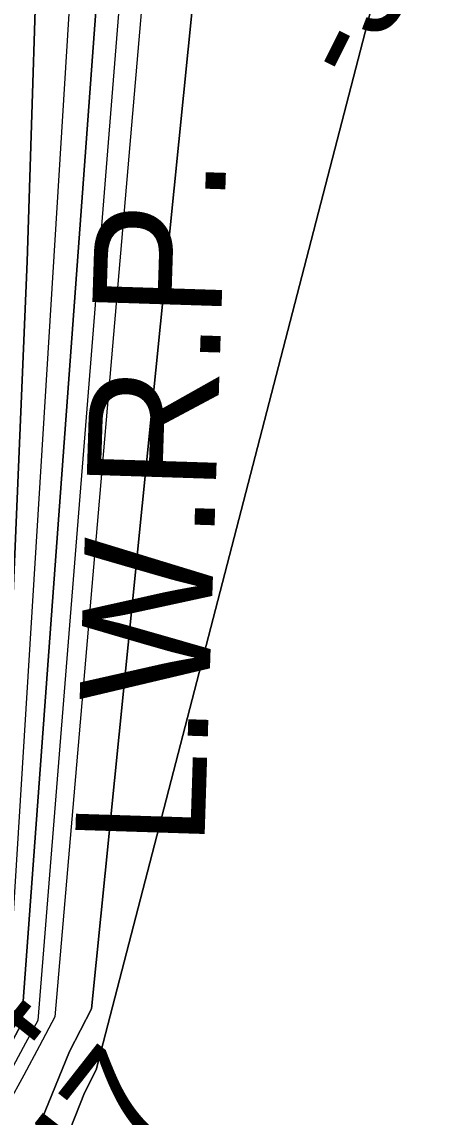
# Model space of a CAD drawing. Extents: x 3361039 to 3398939, y 576572 to 602007.
# Drawn here: x 3385323 to 3385593, y 598575 to 599278 of the extents above; entities that cross this region are included whole.
import ezdxf

# ---------------------------------------------------------------- set-up
doc = ezdxf.new("R2010")
doc.units = 0
for name, color, linetype in [('V-RIVR-RANG', 7, 'Continuous'), ('V-TOPO-DPTH', 7, 'Continuous'), ('V-TOPO-MINR', 7, 'Continuous'), ('V-TOPO-WATR', 7, 'Continuous'), ('V-TOPO-WATR-IDEN', 7, 'Continuous')]:
    doc.layers.add(name, color=color, linetype=linetype)

msp = doc.modelspace()

# ---------------------------------------------------------------- linework, layer by layer
at = {"layer": 'V-TOPO-DPTH'}
for points in [[(3384550.83, 597244.2), (3384568.5, 597265.44), (3384677.25, 597399.47), (3384743.78, 597482.93), (3384809.33, 597567.13), (3384873.41, 597652.45), (3384936.53, 597738.52), (3385048.7, 597894.31), (3385054.95, 597903.07), (3385061.15, 597911.87), (3385067.27, 597920.72), (3385073.34, 597929.61), (3385353.4, 598616.62), (3385367.52, 598644.11), (3385441.44, 599377.41), (3385425.94, 599970.95), (3385411.5, 600196.44)], [(3385411.5, 600196.44), (3385425.94, 599970.95), (3385441.44, 599377.41), (3385367.52, 598644.11), (3385353.4, 598616.62), (3385073.34, 597929.61), (3385067.27, 597920.72), (3385061.15, 597911.87), (3385054.95, 597903.07), (3385048.7, 597894.31), (3384936.53, 597738.52), (3384873.41, 597652.45), (3384809.33, 597567.13), (3384743.78, 597482.93), (3384677.25, 597399.47), (3384568.5, 597265.44), (3384550.83, 597244.2)], [(3384603.45, 597234.45), (3384612.42, 597246.57), (3384621.39, 597258.7), (3384630.34, 597270.84), (3384639.29, 597282.98), (3384853.36, 597573.82), (3384892.31, 597626.7), (3384931.28, 597679.57), (3384970.28, 597732.42), (3385009.3, 597785.25), (3385054.72, 597846.71), (3385070.95, 597868.87), (3385087.07, 597891.12), (3385363.14, 598590.25), (3385370.57, 598605.02), (3385556.66, 599323.63), (3385552.19, 599329.11), (3385551.82, 599329.65), (3385551.15, 599332.83), (3385551.14, 599334.18), (3385487.19, 600005.87), (3385481.81, 600023.22), (3385459.86, 600196.57)], [(3385459.86, 600196.57), (3385481.81, 600023.22), (3385487.19, 600005.87), (3385551.14, 599334.18), (3385551.15, 599332.83), (3385551.82, 599329.65), (3385552.19, 599329.11), (3385556.66, 599323.63), (3385370.57, 598605.02), (3385363.14, 598590.25), (3385087.07, 597891.12), (3385070.95, 597868.87), (3385054.72, 597846.71), (3385009.3, 597785.25), (3384970.28, 597732.42), (3384931.28, 597679.57), (3384892.31, 597626.7), (3384853.36, 597573.82), (3384639.29, 597282.98), (3384630.34, 597270.84), (3384621.39, 597258.7), (3384612.42, 597246.57), (3384603.45, 597234.45)], [(3385229.4, 598483.24), (3385282.45, 598590.38), (3385296.13, 598615.89), (3385301.27, 598626.1), (3385302.99, 598634.61), (3385312.78, 598804.01), (3385326.34, 599124.11), (3385334.65, 599387.18), (3385335.56, 599409.31), (3385342.42, 599431.43), (3385344.21, 599463.78), (3385344.61, 599628.1), (3385346.66, 599766.03), (3385360.89, 600012.9)], [(3385360.89, 600012.9), (3385346.66, 599766.03), (3385344.61, 599628.1), (3385344.21, 599463.78), (3385342.42, 599431.43), (3385335.56, 599409.31), (3385334.65, 599387.18), (3385326.34, 599124.11), (3385312.78, 598804.01), (3385302.99, 598634.61), (3385301.27, 598626.1), (3385296.13, 598615.89), (3385282.45, 598590.38), (3385229.4, 598483.24)], [(3385401.12, 600008.53), (3385419.41, 599437.14), (3385414.28, 599415.36), (3385408.96, 599393.63), (3385344.04, 598639), (3385334.19, 598620.28), (3385324.23, 598601.62), (3385314.1, 598583.06), (3385050.23, 597981.3)], [(3385401.12, 600008.53), (3385419.41, 599437.14), (3385414.28, 599415.36), (3385408.96, 599393.63), (3385344.04, 598639), (3385334.19, 598620.28), (3385324.23, 598601.62), (3385314.1, 598583.06), (3385050.23, 597981.3)], [(3385020.72, 597997.69), (3385298.72, 598591.2), (3385304.83, 598601.97), (3385310.87, 598612.77), (3385316.82, 598623.63), (3385322.7, 598634.53), (3385378.99, 599401.71), (3385380.71, 599407.87), (3385382.35, 599414.05), (3385375.86, 599991.47)], [(3385375.86, 599991.47), (3385382.35, 599414.05), (3385380.71, 599407.87), (3385378.99, 599401.71), (3385322.7, 598634.53), (3385316.82, 598623.63), (3385310.87, 598612.77), (3385304.83, 598601.97), (3385298.72, 598591.2), (3385020.72, 597997.69)]]:
    msp.add_lwpolyline(points, dxfattribs=at)
at = {"layer": 'V-TOPO-MINR'}
for points in [[(3385411.5, 600196.44), (3385425.94, 599970.95), (3385441.44, 599377.41), (3385367.52, 598644.11), (3385353.4, 598616.62), (3385073.34, 597929.61), (3385067.27, 597920.72), (3385061.15, 597911.87), (3385054.95, 597903.07), (3385048.7, 597894.31), (3384936.53, 597738.52), (3384873.41, 597652.45), (3384809.33, 597567.13), (3384743.78, 597482.93), (3384677.25, 597399.47), (3384568.5, 597265.44), (3384550.83, 597244.2)], [(3384603.45, 597234.45), (3384612.42, 597246.57), (3384621.39, 597258.7), (3384630.34, 597270.84), (3384639.29, 597282.98), (3384853.36, 597573.82), (3384892.31, 597626.7), (3384931.28, 597679.57), (3384970.28, 597732.42), (3385009.3, 597785.25), (3385054.72, 597846.71), (3385070.95, 597868.87), (3385087.07, 597891.12), (3385363.14, 598590.25), (3385370.57, 598605.02), (3385556.66, 599323.63), (3385552.19, 599329.11), (3385551.82, 599329.65), (3385551.15, 599332.83), (3385551.14, 599334.18), (3385487.19, 600005.87), (3385481.81, 600023.22), (3385459.86, 600196.57)], [(3385389.21, 600011.25), (3385401.17, 599428.35), (3385397.8, 599414.67), (3385394.32, 599401.01), (3385333.08, 598636.68), (3385325.26, 598622), (3385317.35, 598607.37), (3385309.31, 598592.81), (3385301.18, 598578.3), (3385040.84, 598002.05)], [(3385366.87, 600003.98), (3385366, 599420.11), (3385365.58, 599415.41), (3385365.25, 599413.08), (3385364.36, 599408.45), (3385363.8, 599406.16), (3385362.38, 599401.67), (3385362.27, 599401.38), (3385361.44, 599399), (3385360.63, 599396.62), (3385359.86, 599394.22), (3385312.95, 598632.56), (3385308.91, 598625.18), (3385304.83, 598617.82), (3385300.68, 598610.49), (3385296.48, 598603.2), (3385003.16, 597994.19)], [(3385401.12, 600008.53), (3385419.41, 599437.14), (3385414.28, 599415.36), (3385408.96, 599393.63), (3385344.04, 598639), (3385334.19, 598620.28), (3385324.23, 598601.62), (3385314.1, 598583.06), (3385050.23, 597981.3)], [(3385375.86, 599991.47), (3385382.35, 599414.05), (3385380.71, 599407.87), (3385378.99, 599401.71), (3385322.7, 598634.53), (3385316.82, 598623.63), (3385310.87, 598612.77), (3385304.83, 598601.97), (3385298.72, 598591.2), (3385020.72, 597997.69)]]:
    msp.add_lwpolyline(points, dxfattribs=at)
at = {"layer": 'V-TOPO-WATR'}
msp.add_lwpolyline([(3385229.4, 598483.24), (3385282.45, 598590.38), (3385296.13, 598615.89), (3385301.27, 598626.1), (3385302.99, 598634.61), (3385312.78, 598804.01), (3385326.34, 599124.11), (3385334.65, 599387.18), (3385335.56, 599409.31), (3385342.42, 599431.43), (3385344.21, 599463.78), (3385344.61, 599628.1), (3385346.66, 599766.03), (3385360.89, 600012.9)], dxfattribs=at)

# ---------------------------------------------------------------- texts
at = {"layer": 'V-RIVR-RANG'}
for s, rotation, p in [('-39', 63.53781, (3385541.77, 599235.86)), ('8.4', 51.62833, (3385265.2, 598540.72)), ('-47', 51.90742, (3385346.95, 598482.23))]:
    msp.add_text(s, height=67, rotation=rotation, dxfattribs=at).set_placement(p)
at = {"layer": 'V-TOPO-WATR-IDEN'}
msp.add_text('L.W.R.P.', height=83, rotation=88.16379, dxfattribs=at).set_placement((3385439.97, 598747.29))

doc.saveas('drawing.dxf')
